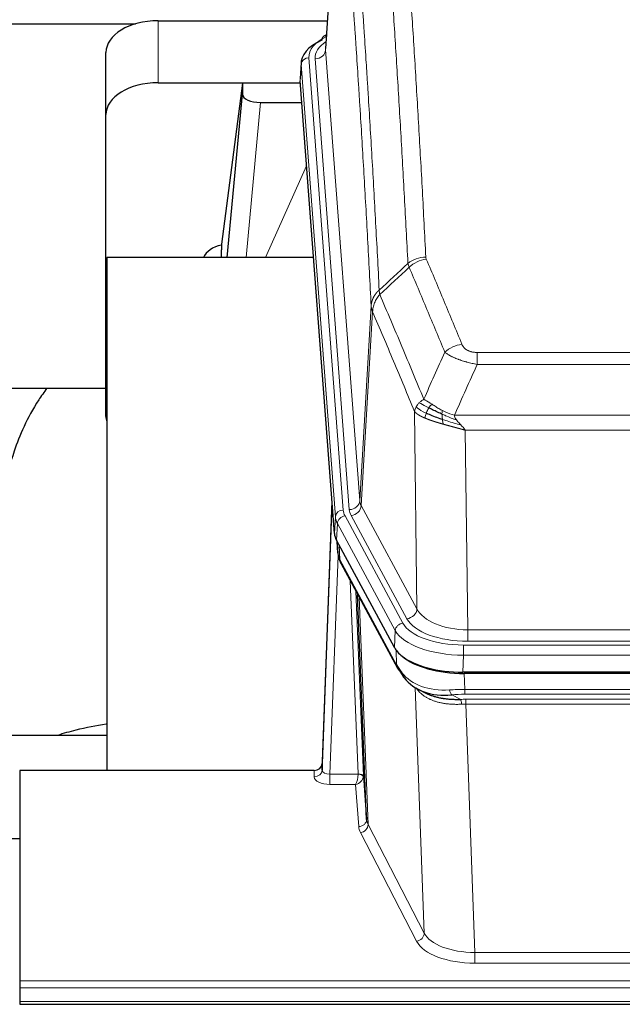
# Model space of a CAD drawing. Header units: inches. Extents: x 0 to 23760, y -13 to 16800.
# Tile 261 of 279: x 19807 to 20038, y 13635 to 14013. Entities that reach past the tile are written whole.
import ezdxf

# ---------------------------------------------------------------- set-up
doc = ezdxf.new("R2010")
doc.units = ezdxf.units.IN
doc.layers.add('1', color=7, linetype='Continuous', true_color=0xffffff)

msp = doc.modelspace()

# ---------------------------------------------------------------- linework, layer by layer
at = {"layer": '1', "color": 2, "linetype": 'Continuous', "lineweight": 25}
for p, q in [((19929.875, 14088.256), (19924.625, 14001.62)), ((19860.446, 14012.218), (19925.268, 14012.218)), ((19685.533, 14011.014), (19851.717, 14011.014)), ((19924.936, 14006.762), (19923.993, 14006.327)), ((19840.446, 13976.242), (19840.446, 14000.044)), ((19915.246, 13996.269), (19914.865, 13989.986)), ((19860.446, 13988.416), (19914.932, 13988.416)), ((19892.757, 13988.327), (19884.709, 13926.541)), ((19914.94, 13988.327), (19892.757, 13988.327)), ((19892.757, 13988.327), (19892.757, 13984.096)), ((19927.989, 13815.75), (19914.871, 13989.203)), ((19886.846, 13921.44), (19892.757, 13984.096)), ((19899.73, 13980.876), (19915.501, 13980.876)), ((19840.446, 13860.588), (19840.446, 13976.242)), ((19884.708, 13926.535), (19884.709, 13926.541)), ((19884.708, 13926.535), (19884.708, 13924.349)), ((19840.733, 13921.439), (19840.733, 13724.872)), ((19920.002, 13921.439), (19840.733, 13921.439)), ((19768.695, 13871.36), (19840.44, 13871.36)), ((19927.052, 13828.131), (19923.294, 13727.492)), ((19923.284, 13724.956), (19926.972, 13823.737)), ((19951.028, 13771.958), (19928.773, 13813.172)), ((19928.901, 13812.935), (19929.264, 13808.134)), ((19929.258, 13808.247), (19929.087, 13812.591)), ((19929.258, 13808.247), (19929.264, 13808.134)), ((19930.402, 13804.338), (19952.149, 13764.062)), ((19940.309, 13706.127), (19936.881, 13792.338)), ((20193.596, 13762.52), (19977.19, 13762.52)), ((20193.005, 13762.038), (19977.781, 13762.038)), ((19960.291, 13755.886), (19963.034, 13754.499)), ((19840.731, 13738.211), (19768.734, 13738.211)), ((19923.294, 13727.492), (19923.284, 13724.956)), ((19807.393, 13724.871), (19807.393, 13644.236)), ((19920.296, 13724.871), (19807.393, 13724.871)), ((19939.08, 13722.745), (19940.309, 13706.127)), ((19807.393, 13698.672), (19804.393, 13698.672)), ((19807.393, 13644.236), (19807.393, 13641.502)), ((19807.393, 13641.502), (19807.393, 13636.254)), ((19807.393, 13636.254), (19807.393, 13635.239)), ((19807.393, 13635.239), (20364.393, 13635.239))]:
    msp.add_line(p, q, dxfattribs=at)
at = {"layer": '1', "color": 110, "linetype": 'Continuous', "lineweight": 13}
for p, q in [((19929.877, 14087.634), (19924.629, 14001.044)), ((19860.446, 13988.416), (19860.446, 14012.218)), ((19924.629, 14001.044), (19937.696, 13828.271)), ((19918.246, 13998.053), (19931.356, 13824.692)), ((19920.637, 13997.618), (19933.704, 13824.845)), ((19915.252, 13995.483), (19914.871, 13989.203)), ((19928.362, 13822.122), (19915.252, 13995.483)), ((19899.73, 13980.876), (19894.123, 13921.44)), ((19901.535, 13921.44), (19917.332, 13956.662)), ((19937.696, 13828.271), (19942.072, 13902.948)), ((19942.628, 13900.614), (19938.277, 13826.362)), ((19982.722, 13885.067), (20188.064, 13885.067)), ((19982.722, 13880.503), (19982.722, 13885.067)), ((20188.064, 13880.503), (19982.722, 13880.503)), ((19959.629, 13786.819), (19958.671, 13862.469)), ((19973.99, 13861.024), (20196.796, 13861.024)), ((20192.683, 13855.28), (19978.103, 13855.28)), ((19978.103, 13855.28), (19979.071, 13778.784)), ((19938.277, 13826.362), (19959.629, 13786.819)), ((19927.989, 13815.75), (19928.362, 13822.122)), ((19929.147, 13819.545), (19928.773, 13813.172)), ((19951.321, 13778.479), (19929.147, 13819.545)), ((19932.054, 13822.401), (19954.228, 13781.336)), ((19955.753, 13783.01), (19934.401, 13822.554)), ((19928.904, 13812.931), (19929.258, 13808.247)), ((19929.824, 13811.225), (19930.043, 13805.668)), ((19929.407, 13807.276), (19926.276, 13723.424)), ((19930.043, 13805.668), (19951.79, 13765.392)), ((19937.083, 13723.511), (19934.06, 13797.562)), ((19936.187, 13793.622), (19939.08, 13722.745)), ((19937.427, 13791.327), (19940.894, 13704.116)), ((19951.028, 13771.958), (19951.321, 13778.479)), ((19979.071, 13778.784), (20191.715, 13778.784)), ((19979.071, 13774.37), (19979.071, 13778.784)), ((20191.715, 13774.37), (19979.071, 13774.37)), ((19951.79, 13765.392), (19951.614, 13771.028)), ((19977.483, 13772.946), (20193.303, 13772.946)), ((19977.483, 13769.041), (19977.483, 13772.946)), ((19977.483, 13769.041), (19977.19, 13762.52)), ((20193.303, 13769.041), (19977.483, 13769.041)), ((19977.781, 13762.038), (19977.972, 13755.947)), ((19962.379, 13662.502), (19958.943, 13756.642)), ((19977.972, 13754.081), (19977.972, 13755.947)), ((19977.972, 13755.947), (20192.814, 13755.947)), ((19972.948, 13753.853), (19976.401, 13752.108)), ((20192.814, 13754.081), (19977.972, 13754.081)), ((19978.314, 13750.274), (19978.314, 13752.139)), ((19978.314, 13752.139), (20192.472, 13752.139)), ((19978.314, 13750.274), (19981.788, 13655.098)), ((20192.472, 13750.274), (19978.314, 13750.274)), ((19920.285, 13722.423), (19920.296, 13724.871)), ((19926.276, 13723.424), (19937.082, 13723.424)), ((19926.276, 13723.424), (19926.276, 13719.509)), ((19926.276, 13719.509), (19936.119, 13719.509)), ((19937.312, 13703.36), (19936.119, 13719.509)), ((19940.894, 13704.116), (19962.379, 13662.502)), ((19959.471, 13659.439), (19937.986, 13701.053)), ((19981.788, 13655.098), (20188.998, 13655.098)), ((19981.788, 13655.098), (19981.788, 13650.997)), ((20188.998, 13650.997), (19981.788, 13650.997)), ((19807.393, 13644.236), (20364.393, 13644.236)), ((19807.393, 13641.502), (20364.393, 13641.502)), ((19807.393, 13636.254), (20364.393, 13636.254))]:
    msp.add_line(p, q, dxfattribs=at)
at = {"layer": '1', "color": 2, "linetype": 'Continuous', "lineweight": 25}
for centre, major_axis, ratio, start_param, end_param in [((19860.446, 14000.044), (-20, 0), 0.608706, 4.712389, 6.2831853), ((19942.265, 13995.766), (-27.03, 0.194), 0.4633579, 5.502135, 6.3212481), ((19925.251, 14003.603), (1.258, -2.724), 0.6272114, 3.1415983, 4.0254232), ((19860.446, 13976.242), (-20, 0), 0.608706, 4.712389, 6.2831853), ((19899.784, 13984.121), (7.027, 0.031), 0.4617281, 3.1395348, 4.7027345), ((19887.587, 13919.361), (10.208, 0), 0.7029015, 1.8567446, 2.8477011), ((19887.587, 13727.967), (-10.152, 515.136), 0.0020796, 5.0973651, 5.1034691), ((19860.446, 13860.588), (-20, 0), 0.608706, 0, 0.1694742), ((19955.009, 13816.189), (27.037, 0.006), 0.4611335, 3.1763491, 3.3855005), ((19957.052, 13788.458), (-27.174, 22.247), 0.2659536, 0.2482952, 0.2802754), ((19955.902, 13817.734), (26.161, 11.46), 0.4493681, 3.0159633, 3.1613144), ((19933.756, 13806.559), (3.584, 1.776), 0.8816114, 2.7716102, 3.1419462), ((19977.248, 13775.004), (27.023, 0.034), 0.4619935, 3.3853572, 3.670307), ((19977.248, 13775.004), (27.023, 0.034), 0.4619935, 3.670307, 4.7096668), ((19977.807, 13774.513), (27.01, 0.015), 0.4618579, 3.6271853, 4.7111791), ((19978.622, 13748.513), (-27.355, 20.182), 0.1876908, 0.3765826, 0.5974134), ((19955.669, 13765.963), (3.52, 1.9), 0.8606628, 3.1415888, 3.5094104), ((19975.925, 13745.65), (-23.434, 19.972), 0.1471226, 0.3626514, 0.5834823), ((19957.446, 13763.281), (3.195, 2.407), 0.6715965, 2.6043549, 3.391291), ((19977.719, 13777.33), (23.359, 16.381), 0.7286412, 3.1732971, 4.057134), ((19920.296, 13727.584), (3, 0.002), 0.9042699, 4.7116987, 6.2488686)]:
    msp.add_ellipse(centre, major_axis=major_axis, ratio=ratio, start_param=start_param, end_param=end_param, dxfattribs=at)
at = {"layer": '1', "color": 110, "linetype": 'Continuous', "lineweight": 13}
for centre, major_axis, ratio, start_param, end_param in [((19942.265, 13998.427), (-24.034, 0.016), 0.461198, 5.4992389, 6.318352), ((19925.251, 14003.603), (1.258, -2.724), 0.6272114, 2.6666598, 3.1415983), ((19944.657, 13997.992), (-24.034, 0.016), 0.461198, 5.6862399, 6.318352), ((19920.637, 14001.166), (3.989, 0.302), 0.8864705, 4.6454478, 6.1638843), ((19918.246, 13995.392), (2.991, 0.226), 0.8864705, 1.5038552, 3.0222916), ((19963.026, 13913.319), (-9.987, -0.512), 0.8285973, 4.6699673, 5.4273767), ((19963.213, 13912.527), (-9.188, -3.948), 0.8056434, 4.3791539, 5.1247913), ((19976.875, 13880.065), (-9.245, -3.812), 0.7933159, 4.3962573, 5.1392153), ((19926.972, 13821.585), (0.214, 6.443), 0.0117452, 0.5090713, 1.2305416), ((19933.704, 13828.393), (3.989, 0.302), 0.8864705, 4.6454478, 6.1638843), ((19957.722, 13828.783), (20.038, 0.241), 0.4621297, 3.1708089, 3.3799603), ((19929.97, 13823.646), (2.998, -0.112), 0.4302668, 3.1576572, 3.7226285), ((19931.356, 13822.031), (2.991, 0.226), 0.8864705, 1.5038552, 3.0222916), ((19955.374, 13825.083), (24.033, 0.005), 0.4611335, 3.1763491, 3.3855005), ((19957.722, 13825.235), (24.033, 0.005), 0.4611335, 3.1763491, 3.3855005), ((19934.401, 13826.102), (3.52, 1.9), 0.8606628, 4.2773553, 5.7957917), ((19955.374, 13822.422), (-27.028, 0.171), 0.4605351, 0.0378207, 0.2469722), ((19932.054, 13819.74), (2.64, 1.425), 0.8606628, 1.1357626, 2.6541991), ((19957.053, 13788.458), (-27.538, 20.422), 0.1820481, 0.3394749, 0.3714551), ((19933.922, 13806.238), (3.52, 1.9), 0.8606628, 2.7414655, 3.1415888), ((19955.753, 13786.558), (3.52, 1.9), 0.8606628, 4.2773553, 5.7957917), ((19978.992, 13789.391), (-20.002, 0.126), 0.5302672, 0.2567917, 1.5781041), ((19978.992, 13785.843), (-24.002, 0.049), 0.477994, 0.2537759, 1.5750883), ((19954.228, 13778.675), (2.64, 1.425), 0.8606628, 1.1357626, 2.6541991), ((19977.534, 13781.382), (-27.018, 0.111), 0.4567867, 0.246464, 1.5707737), ((19977.534, 13784.043), (24.02, 0.03), 0.4619935, 3.3853572, 4.7096668), ((19955.669, 13765.963), (3.52, 1.9), 0.8606628, 2.7414655, 3.1415888), ((19977.719, 13777.33), (25.329, 12.681), 0.6929209, 3.2824386, 4.1662755), ((19978.622, 13748.513), (-27.015, 0.091), 0.2751837, 4.7373543, 4.9581852), ((19972.948, 13757.688), (-0.368, 3.983), 0.2964475, 2.0527062, 2.8396422), ((19978.622, 13744.678), (-23.017, 0.318), 0.4083138, 4.7462544, 4.9670852), ((19979.104, 13742.327), (-24.025, 0.387), 0.4081205, 4.7518285, 4.8316761), ((19976.401, 13748.273), (0.131, -3.998), 0.1099517, 2.0830946, 2.8518059), ((19979.104, 13738.491), (-20.023, 0.877), 0.5868264, 4.777515, 4.8573626), ((19926.289, 13722.423), (6.003, 0.008), 0.4854373, 3.1388974, 4.7096937), ((19920.285, 13725.047), (-3, 0.013), 0.8746179, 1.5745081, 3.1116779), ((19926.289, 13725.047), (3.004, 0.138), 0.5390598, 3.1127167, 4.683513), ((19936.119, 13722.132), (0.506, 2.997), 0.2740591, 3.694004, 5.2037138), ((19936.119, 13722.132), (2.669, 1.608), 0.8008031, 4.262859, 5.7725688), ((19936.083, 13723.479), (-1.001, 0.011), 0.9036682, 3.0924533, 3.1882188), ((19937.082, 13722.563), (1.996, -0.13), 0.4297663, 0.0674602, 1.5988341), ((19937.083, 13722.65), (1.998, 0.082), 0.4302193, 0.0160628, 1.553239), ((19936.083, 13722.618), (2.996, 0.15), 0.8842155, 6.1784611, 6.2742266), ((19937.312, 13705.984), (-2.992, -0.221), 0.8740585, 1.5062672, 3.1117425), ((19960.312, 13703.758), (-23.014, 0.002), 0.4845187, 0.0358431, 0.2451673), ((19937.986, 13703.677), (-2.666, -1.376), 0.8484453, 1.1579292, 2.76165), ((19960.312, 13706.382), (-20.016, 0.121), 0.4848834, 0.0387668, 0.248091), ((19959.471, 13662.063), (-2.666, -1.376), 0.8484453, 1.1579292, 2.76165), ((19981.794, 13664.772), (-20.013, 0.104), 0.483363, 0.2476114, 1.5729934), ((19981.794, 13662.148), (23.012, 0.004), 0.4845836, 3.3866449, 4.7120269)]:
    msp.add_ellipse(centre, major_axis=major_axis, ratio=ratio, start_param=start_param, end_param=end_param, dxfattribs=at)
for points, knots in [([(19951.068, 14104.259), (19951.625, 14097.64), (19952.726, 14084.149), (19954.333, 14063.165), (19955.376, 14048.676), (19956.146, 14037.621), (19956.529, 14032.047), (19956.907, 14026.403), (19957.158, 14022.624), (19957.284, 14020.727), (19957.907, 14011.203), (19958.398, 14003.461), (19959.124, 13991.666), (19959.364, 13987.704), (19959.839, 13979.721), (19960.075, 13975.7), (19960.777, 13963.547), (19961.698, 13947.105), (19962.588, 13930.187), (19963.026, 13921.608)], [0, 0, 0, 0, 0.125, 0.25, 0.375, 0.375, 0.4375, 0.46875, 0.46875, 0.5, 0.5, 0.625, 0.625, 0.6875, 0.6875, 0.75, 0.75, 0.875, 1, 1, 1, 1]), ([(19956.158, 13919.232), (19955.72, 13927.8), (19954.829, 13944.699), (19953.907, 13961.122), (19953.204, 13973.26), (19952.968, 13977.277), (19952.491, 13985.25), (19952.251, 13989.207), (19951.525, 14000.988), (19951.033, 14008.721), (19950.408, 14018.234), (19950.283, 14020.129), (19950.031, 14023.903), (19949.653, 14029.541), (19949.27, 14035.109), (19948.498, 14046.15), (19947.454, 14060.623), (19945.845, 14081.583), (19944.742, 14095.058), (19944.184, 14101.67)], [0, 0, 0, 0, 0.125, 0.25, 0.25, 0.3125, 0.3125, 0.375, 0.375, 0.5, 0.5, 0.53125, 0.53125, 0.5625, 0.625, 0.625, 0.75, 0.875, 1, 1, 1, 1]), ([(19932.932, 14094.25), (19933.504, 14087.559), (19934.631, 14073.916), (19936.277, 14052.675), (19937.343, 14037.995), (19938.131, 14026.792), (19938.523, 14021.142), (19938.974, 14014.464), (19939.167, 14011.584), (19939.295, 14009.661), (19939.359, 14008.696), (19939.677, 14003.867), (19940.057, 13998.023), (19940.495, 13991.123), (19940.681, 13988.148), (19940.806, 13986.161), (19940.867, 13985.165), (19941.424, 13976.187), (19942.396, 13959.98), (19943.807, 13934.927), (19944.716, 13917.731), (19945.162, 13909.009)], [0, 0, 0, 0, 0.125, 0.25, 0.375, 0.375, 0.4375, 0.46875, 0.484375, 0.484375, 0.5, 0.5, 0.5625, 0.59375, 0.609375, 0.609375, 0.625, 0.625, 0.75, 0.875, 1, 1, 1, 1]), ([(19942.072, 13902.948), (19941.627, 13911.642), (19940.722, 13928.784), (19939.315, 13953.758), (19938.345, 13969.916), (19937.79, 13978.866), (19937.728, 13979.859), (19937.605, 13981.84), (19937.419, 13984.806), (19936.982, 13991.685), (19936.603, 13997.511), (19936.285, 14002.326), (19936.222, 14003.288), (19936.094, 14005.206), (19935.902, 14008.077), (19935.452, 14014.735), (19935.062, 14020.368), (19934.276, 14031.539), (19933.212, 14046.175), (19931.571, 14067.357), (19930.447, 14080.961), (19929.877, 14087.634)], [0, 0, 0, 0, 0.125, 0.25, 0.375, 0.375, 0.390625, 0.390625, 0.40625, 0.4375, 0.5, 0.5, 0.515625, 0.515625, 0.53125, 0.5625, 0.625, 0.625, 0.75, 0.875, 1, 1, 1, 1]), ([(19963.213, 13920.813), (19963.157, 13920.944), (19963.114, 13921.075), (19963.052, 13921.34), (19963.033, 13921.474), (19963.026, 13921.608)], [0, 0, 0, 0, 0.5, 0.5, 1, 1, 1, 1]), ([(19970.295, 13885.163), (19969.159, 13887.922), (19968.023, 13890.67), (19965.748, 13896.142), (19964.609, 13898.867), (19961.189, 13907.008), (19958.905, 13912.39), (19956.617, 13917.726)], [0, 0, 0, 0, 0.25, 0.25, 0.5, 0.5, 1, 1, 1, 1]), ([(19963.213, 13920.813), (19965.499, 13915.472), (19967.78, 13910.086), (19971.196, 13901.937), (19972.333, 13899.21), (19974.606, 13893.732), (19975.741, 13890.982), (19976.875, 13888.221)], [0, 0, 0, 0, 0.5, 0.5, 0.75, 0.75, 1, 1, 1, 1]), ([(19942.072, 13902.948), (19942.073, 13902.963), (19942.075, 13902.993), (19942.078, 13903.037), (19942.081, 13903.082), (19942.085, 13903.127), (19942.089, 13903.172), (19942.093, 13903.217), (19942.097, 13903.261), (19942.102, 13903.306), (19942.107, 13903.351), (19942.112, 13903.396), (19942.117, 13903.44), (19942.123, 13903.485), (19942.128, 13903.53), (19942.135, 13903.574), (19942.141, 13903.619), (19942.147, 13903.663), (19942.154, 13903.708), (19942.161, 13903.752), (19942.169, 13903.797), (19942.176, 13903.841), (19942.184, 13903.886), (19942.192, 13903.93), (19942.201, 13903.975), (19942.209, 13904.019), (19942.218, 13904.063), (19942.227, 13904.107), (19942.237, 13904.152), (19942.246, 13904.196), (19942.256, 13904.24), (19942.266, 13904.284), (19942.277, 13904.328), (19942.287, 13904.372), (19942.298, 13904.416), (19942.309, 13904.46), (19942.321, 13904.504), (19942.332, 13904.548), (19942.344, 13904.592), (19942.356, 13904.635), (19942.369, 13904.679), (19942.381, 13904.723), (19942.394, 13904.766), (19942.407, 13904.81), (19942.421, 13904.853), (19942.434, 13904.897), (19942.448, 13904.94), (19942.462, 13904.983), (19942.477, 13905.027), (19942.491, 13905.07), (19942.506, 13905.113), (19942.521, 13905.156), (19942.536, 13905.199), (19942.552, 13905.242), (19942.568, 13905.285), (19942.584, 13905.328), (19942.6, 13905.37), (19942.616, 13905.413), (19942.633, 13905.456), (19942.65, 13905.498), (19942.667, 13905.541), (19942.685, 13905.583), (19942.703, 13905.625), (19942.721, 13905.668), (19942.739, 13905.71), (19942.757, 13905.752), (19942.776, 13905.794), (19942.795, 13905.836), (19942.814, 13905.878), (19942.833, 13905.92), (19942.853, 13905.961), (19942.873, 13906.003), (19942.893, 13906.044), (19942.913, 13906.086), (19942.934, 13906.127), (19942.954, 13906.169), (19942.982, 13906.222), (19943.015, 13906.287), (19943.056, 13906.364), (19943.098, 13906.44), (19943.14, 13906.516), (19943.183, 13906.592), (19943.227, 13906.668), (19943.272, 13906.743), (19943.318, 13906.818), (19943.364, 13906.893), (19943.411, 13906.967), (19943.459, 13907.041), (19943.508, 13907.114), (19943.557, 13907.188), (19943.608, 13907.26), (19943.658, 13907.333), (19943.71, 13907.405), (19943.763, 13907.477), (19943.816, 13907.548), (19943.87, 13907.619), (19943.924, 13907.69), (19943.98, 13907.76), (19944.036, 13907.83), (19944.093, 13907.899), (19944.15, 13907.968), (19944.208, 13908.036), (19944.267, 13908.104), (19944.327, 13908.172), (19944.387, 13908.239), (19944.448, 13908.306), (19944.509, 13908.372), (19944.572, 13908.438), (19944.635, 13908.504), (19944.698, 13908.569), (19944.763, 13908.633), (19944.827, 13908.697), (19944.893, 13908.761), (19944.959, 13908.824), (19945.026, 13908.886), (19945.093, 13908.948), (19945.139, 13908.989), (19945.162, 13909.009)], [0, 0, 0, 0, 0.0066687, 0.0133374, 0.0200061, 0.0266746, 0.0333432, 0.0400116, 0.0466801, 0.0533484, 0.0600168, 0.066685, 0.0733532, 0.0800214, 0.0866895, 0.0933575, 0.1000255, 0.1066935, 0.1133614, 0.1200292, 0.126697, 0.1333647, 0.1400324, 0.1467001, 0.1533676, 0.1600352, 0.1667026, 0.1733701, 0.1800374, 0.1867047, 0.193372, 0.2000392, 0.2067064, 0.2133735, 0.2200405, 0.2267075, 0.2333745, 0.2400414, 0.2467082, 0.253375, 0.2600418, 0.2667085, 0.2733751, 0.2800417, 0.2867082, 0.2933747, 0.3000412, 0.3067075, 0.3133739, 0.3200401, 0.3267064, 0.3333725, 0.3400387, 0.3467047, 0.3533708, 0.3600367, 0.3667026, 0.3733685, 0.3800343, 0.3867001, 0.3933658, 0.4000315, 0.4066971, 0.4133626, 0.4200281, 0.4266936, 0.433359, 0.4400243, 0.4466896, 0.4533549, 0.4600201, 0.4666852, 0.4733503, 0.4800154, 0.4866804, 0.4933453, 0.5000102, 0.5125098, 0.5250093, 0.5375088, 0.5500082, 0.5625077, 0.5750071, 0.5875066, 0.600006, 0.6125054, 0.6250049, 0.6375043, 0.6500037, 0.6625032, 0.6750026, 0.6875021, 0.7000016, 0.7125011, 0.7250006, 0.7375001, 0.7499997, 0.7624993, 0.7749989, 0.7874985, 0.7999982, 0.812498, 0.8249977, 0.8374975, 0.8499974, 0.8624973, 0.8749972, 0.8874972, 0.8999973, 0.9124974, 0.9249976, 0.9374978, 0.9499981, 0.9624985, 0.9749989, 0.9874994, 1, 1, 1, 1]), ([(19942.628, 13900.614), (19942.65, 13901.197), (19942.727, 13901.785), (19942.991, 13902.952), (19943.177, 13903.531), (19943.648, 13904.662), (19943.934, 13905.215), (19944.592, 13906.279), (19944.965, 13906.789), (19945.374, 13907.272)], [0, 0, 0, 0, 0.25, 0.25, 0.5, 0.5, 0.75, 0.75, 1, 1, 1, 1]), ([(19945.374, 13907.272), (19945.299, 13907.566), (19945.256, 13907.869), (19945.198, 13908.459), (19945.182, 13908.746), (19945.162, 13909.009)], [0, 0, 0, 0, 0.5, 0.5, 1, 1, 1, 1]), ([(19945.374, 13907.272), (19948.196, 13900.717), (19951.011, 13894.093), (19955.225, 13884.054), (19956.628, 13880.69), (19959.43, 13873.928), (19960.83, 13870.53), (19962.227, 13867.115)], [0, 0, 0, 0, 0.5, 0.5, 0.75, 0.75, 1, 1, 1, 1]), ([(19942.628, 13900.614), (19942.623, 13900.627), (19942.613, 13900.652), (19942.598, 13900.69), (19942.583, 13900.729), (19942.568, 13900.768), (19942.552, 13900.808), (19942.537, 13900.849), (19942.522, 13900.89), (19942.506, 13900.932), (19942.491, 13900.975), (19942.475, 13901.018), (19942.46, 13901.062), (19942.445, 13901.106), (19942.429, 13901.151), (19942.414, 13901.196), (19942.399, 13901.243), (19942.384, 13901.29), (19942.369, 13901.337), (19942.355, 13901.385), (19942.34, 13901.434), (19942.325, 13901.483), (19942.311, 13901.533), (19942.297, 13901.584), (19942.283, 13901.635), (19942.27, 13901.687), (19942.256, 13901.739), (19942.236, 13901.823), (19942.21, 13901.936), (19942.181, 13902.073), (19942.158, 13902.2), (19942.138, 13902.317), (19942.122, 13902.424), (19942.11, 13902.521), (19942.1, 13902.608), (19942.092, 13902.686), (19942.086, 13902.753), (19942.081, 13902.81), (19942.078, 13902.856), (19942.075, 13902.893), (19942.074, 13902.92), (19942.073, 13902.937), (19942.072, 13902.945), (19942.072, 13902.948)], [0, 0, 0, 0, 0.0155037, 0.0313049, 0.0474035, 0.0637997, 0.0804935, 0.097485, 0.1147743, 0.1323613, 0.1502462, 0.1684289, 0.1869096, 0.2056883, 0.224765, 0.2441397, 0.2638126, 0.2837835, 0.3040527, 0.32462, 0.3454856, 0.3666494, 0.3881116, 0.409872, 0.4319308, 0.454288, 0.4769435, 0.4998975, 0.5635611, 0.6228928, 0.6778927, 0.7285606, 0.7748966, 0.8169007, 0.8545729, 0.8879131, 0.9169214, 0.9415977, 0.9619421, 0.9779545, 0.989635, 0.9969835, 1, 1, 1, 1]), ([(19958.671, 13862.469), (19957.34, 13865.71), (19956.008, 13868.936), (19953.34, 13875.355), (19952.005, 13878.55), (19947.994, 13888.086), (19945.314, 13894.381), (19942.628, 13900.614)], [0, 0, 0, 0, 0.25, 0.25, 0.5, 0.5, 1, 1, 1, 1]), ([(19982.722, 13885.067), (19982.539, 13885.067), (19982.357, 13885.071), (19981.993, 13885.09), (19981.813, 13885.104), (19981.458, 13885.142), (19981.282, 13885.166), (19980.936, 13885.225), (19980.764, 13885.259), (19980.554, 13885.309), (19980.512, 13885.32), (19980.428, 13885.341), (19980.303, 13885.374), (19980.182, 13885.41), (19979.943, 13885.484), (19979.635, 13885.593), (19979.348, 13885.721), (19979.175, 13885.806), (19979.141, 13885.823), (19979.073, 13885.858), (19979.039, 13885.876), (19978.939, 13885.93), (19978.874, 13885.967), (19978.685, 13886.08), (19978.565, 13886.159), (19978.339, 13886.321), (19978.232, 13886.405), (19978.029, 13886.578), (19977.933, 13886.667), (19977.82, 13886.781), (19977.798, 13886.804), (19977.754, 13886.85), (19977.732, 13886.873), (19977.669, 13886.943), (19977.628, 13886.99), (19977.509, 13887.132), (19977.435, 13887.227), (19977.298, 13887.421), (19977.235, 13887.519), (19977.058, 13887.815), (19976.959, 13888.016), (19976.875, 13888.221)], [0, 0, 0, 0, 0.0625, 0.0625, 0.125, 0.125, 0.1875, 0.1875, 0.25, 0.25, 0.265625, 0.265625, 0.28125, 0.3125, 0.3125, 0.375, 0.4375, 0.4375, 0.453125, 0.453125, 0.46875, 0.46875, 0.5, 0.5, 0.5625, 0.5625, 0.625, 0.625, 0.6875, 0.6875, 0.703125, 0.703125, 0.71875, 0.71875, 0.75, 0.75, 0.8125, 0.8125, 0.875, 0.875, 1, 1, 1, 1]), ([(19982.722, 13880.503), (19982.387, 13880.564), (19982.054, 13880.627), (19981.391, 13880.761), (19981.062, 13880.83), (19980.087, 13881.048), (19979.449, 13881.204), (19978.746, 13881.393), (19978.668, 13881.414), (19978.513, 13881.456), (19978.435, 13881.478), (19978.204, 13881.543), (19978.051, 13881.587), (19977.596, 13881.721), (19977.002, 13881.903), (19976.429, 13882.095), (19976.008, 13882.242), (19975.799, 13882.316), (19975.593, 13882.392), (19975.457, 13882.443), (19975.389, 13882.468), (19974.784, 13882.698), (19974.276, 13882.909), (19973.557, 13883.232), (19973.324, 13883.342), (19972.986, 13883.508), (19972.875, 13883.563), (19972.656, 13883.675), (19972.549, 13883.731), (19972.021, 13884.013), (19971.633, 13884.241), (19970.919, 13884.699), (19970.592, 13884.93), (19970.295, 13885.163)], [0, 0, 0, 0, 0.0625, 0.0625, 0.125, 0.125, 0.25, 0.25, 0.265625, 0.265625, 0.28125, 0.28125, 0.3125, 0.3125, 0.375, 0.4375, 0.4375, 0.46875, 0.484375, 0.484375, 0.5, 0.5, 0.625, 0.625, 0.6875, 0.6875, 0.71875, 0.71875, 0.75, 0.75, 0.875, 0.875, 1, 1, 1, 1]), ([(19959.31, 13864.182), (19959.466, 13864.458), (19959.646, 13864.729), (19960.051, 13865.26), (19960.275, 13865.52), (19960.52, 13865.771)], [0, 0, 0, 0, 0.5, 0.5, 1, 1, 1, 1]), ([(19960.52, 13865.771), (19960.766, 13866.015), (19961.033, 13866.25), (19961.603, 13866.7), (19961.907, 13866.914), (19962.227, 13867.115)], [0, 0, 0, 0, 0.5, 0.5, 1, 1, 1, 1]), ([(19964.179, 13863.84), (19963.807, 13864.027), (19963.451, 13864.21), (19962.09, 13864.916), (19961.219, 13865.388), (19960.52, 13865.771)], [0, 0, 0, 0, 0.25, 0.25, 1, 1, 1, 1]), ([(19965.403, 13865.22), (19965.104, 13865.414), (19964.814, 13865.602), (19963.687, 13866.322), (19962.921, 13866.788), (19962.227, 13867.115)], [0, 0, 0, 0, 0.25, 0.25, 1, 1, 1, 1]), ([(19964.179, 13863.84), (19964.277, 13863.995), (19964.379, 13864.143), (19964.636, 13864.487), (19964.793, 13864.671), (19965.104, 13864.986), (19965.257, 13865.118), (19965.403, 13865.22)], [0, 0, 0, 0, 0.25, 0.25, 0.625, 0.625, 1, 1, 1, 1]), ([(19969.372, 13862.812), (19969.192, 13862.908), (19969.014, 13863.005), (19968.306, 13863.4), (19967.792, 13863.707), (19966.798, 13864.321), (19966.318, 13864.628), (19965.704, 13865.025), (19965.552, 13865.123), (19965.403, 13865.22)], [0, 0, 0, 0, 0.125, 0.125, 0.5, 0.5, 0.875, 0.875, 1, 1, 1, 1]), ([(19958.671, 13862.469), (19958.728, 13862.755), (19958.81, 13863.043), (19959.024, 13863.615), (19959.155, 13863.901), (19959.31, 13864.182)], [0, 0, 0, 0, 0.5, 0.5, 1, 1, 1, 1]), ([(19962.703, 13859.921), (19962.691, 13859.926), (19962.668, 13859.936), (19962.633, 13859.951), (19962.598, 13859.966), (19962.562, 13859.981), (19962.526, 13859.997), (19962.489, 13860.012), (19962.452, 13860.028), (19962.415, 13860.045), (19962.377, 13860.061), (19962.339, 13860.078), (19962.3, 13860.095), (19962.262, 13860.112), (19962.223, 13860.129), (19962.183, 13860.147), (19962.143, 13860.165), (19962.103, 13860.183), (19962.063, 13860.201), (19962.022, 13860.219), (19961.981, 13860.238), (19961.94, 13860.257), (19961.898, 13860.276), (19961.856, 13860.296), (19961.814, 13860.316), (19961.772, 13860.336), (19961.729, 13860.356), (19961.686, 13860.376), (19961.643, 13860.397), (19961.599, 13860.418), (19961.556, 13860.439), (19961.512, 13860.46), (19961.468, 13860.482), (19961.423, 13860.504), (19961.379, 13860.526), (19961.334, 13860.549), (19961.29, 13860.571), (19961.245, 13860.594), (19961.199, 13860.617), (19961.154, 13860.641), (19961.109, 13860.665), (19961.063, 13860.688), (19961.018, 13860.713), (19960.972, 13860.737), (19960.926, 13860.762), (19960.88, 13860.787), (19960.834, 13860.812), (19960.788, 13860.838), (19960.742, 13860.863), (19960.696, 13860.89), (19960.649, 13860.916), (19960.603, 13860.942), (19960.557, 13860.969), (19960.511, 13860.996), (19960.465, 13861.024), (19960.418, 13861.052), (19960.372, 13861.079), (19960.326, 13861.108), (19960.28, 13861.136), (19960.234, 13861.165), (19960.188, 13861.194), (19960.142, 13861.223), (19960.097, 13861.253), (19960.051, 13861.283), (19960.006, 13861.313), (19959.96, 13861.343), (19959.915, 13861.374), (19959.87, 13861.405), (19959.825, 13861.436), (19959.781, 13861.468), (19959.736, 13861.5), (19959.692, 13861.532), (19959.648, 13861.564), (19959.605, 13861.597), (19959.561, 13861.63), (19959.518, 13861.663), (19959.475, 13861.697), (19959.433, 13861.731), (19959.39, 13861.765), (19959.349, 13861.8), (19959.307, 13861.834), (19959.266, 13861.869), (19959.225, 13861.905), (19959.185, 13861.94), (19959.145, 13861.976), (19959.105, 13862.012), (19959.066, 13862.049), (19959.028, 13862.086), (19958.99, 13862.123), (19958.952, 13862.16), (19958.915, 13862.198), (19958.878, 13862.236), (19958.842, 13862.274), (19958.807, 13862.312), (19958.772, 13862.351), (19958.738, 13862.39), (19958.704, 13862.43), (19958.682, 13862.456), (19958.671, 13862.469)], [0, 0, 0, 0, 0.0060657, 0.012223, 0.0184718, 0.0248123, 0.0312443, 0.0377679, 0.0443831, 0.0510899, 0.0578883, 0.0647782, 0.0717598, 0.0788329, 0.0859977, 0.093254, 0.1006019, 0.1080414, 0.1155725, 0.1231952, 0.1309095, 0.1387154, 0.1466129, 0.1546019, 0.1626826, 0.1708549, 0.1791188, 0.1874742, 0.1959213, 0.20446, 0.2130903, 0.2218121, 0.2306256, 0.2395307, 0.2485274, 0.2576156, 0.2667955, 0.276067, 0.2854301, 0.2948848, 0.3044311, 0.314069, 0.3237985, 0.3336196, 0.3435324, 0.3535367, 0.3636326, 0.3738202, 0.3840993, 0.3944701, 0.4049324, 0.4154864, 0.426132, 0.4368691, 0.4476979, 0.4586183, 0.4696303, 0.480734, 0.4919292, 0.503216, 0.5145945, 0.5260645, 0.5376262, 0.5492795, 0.5610244, 0.5728609, 0.584789, 0.5968087, 0.60892, 0.621123, 0.6334175, 0.6458037, 0.6582815, 0.6708509, 0.6835119, 0.6962645, 0.7091087, 0.7220445, 0.735072, 0.748191, 0.7614017, 0.774704, 0.7880979, 0.8015834, 0.8151605, 0.8288293, 0.8425896, 0.8564416, 0.8703852, 0.8844204, 0.8985472, 0.9127656, 0.9270756, 0.9414773, 0.9559705, 0.9705554, 0.9852319, 1, 1, 1, 1]), ([(19963.193, 13861.767), (19962.758, 13861.971), (19962.348, 13862.175), (19960.818, 13862.99), (19959.922, 13863.598), (19959.31, 13864.182)], [0, 0, 0, 0, 0.25, 0.25, 1, 1, 1, 1]), ([(19962.703, 13859.921), (19962.738, 13860.102), (19962.781, 13860.307), (19962.886, 13860.753), (19962.949, 13860.994), (19963.075, 13861.416), (19963.131, 13861.59), (19963.193, 13861.767)], [0, 0, 0, 0, 0.375, 0.375, 0.75, 0.75, 1, 1, 1, 1]), ([(19963.193, 13861.767), (19963.224, 13861.855), (19963.256, 13861.944), (19963.39, 13862.301), (19963.504, 13862.572), (19963.753, 13863.1), (19963.889, 13863.358), (19964.081, 13863.683), (19964.129, 13863.762), (19964.179, 13863.84)], [0, 0, 0, 0, 0.125, 0.125, 0.5, 0.5, 0.875, 0.875, 1, 1, 1, 1]), ([(19969.222, 13861.443), (19969.22, 13861.598), (19969.222, 13861.746), (19969.235, 13862.089), (19969.251, 13862.273), (19969.3, 13862.585), (19969.332, 13862.714), (19969.372, 13862.812)], [0, 0, 0, 0, 0.25, 0.25, 0.625, 0.625, 1, 1, 1, 1]), ([(19974.861, 13859.125), (19973.451, 13859.647), (19972.014, 13860.23), (19970.143, 13861.035), (19969.68, 13861.239), (19969.222, 13861.443)], [0, 0, 0, 0, 0.75, 0.75, 1, 1, 1, 1]), ([(19969.391, 13859.382), (19969.379, 13859.47), (19969.367, 13859.557), (19969.322, 13859.91), (19969.294, 13860.179), (19969.25, 13860.704), (19969.235, 13860.962), (19969.225, 13861.286), (19969.223, 13861.365), (19969.222, 13861.443)], [0, 0, 0, 0, 0.125, 0.125, 0.5, 0.5, 0.875, 0.875, 1, 1, 1, 1]), ([(19973.99, 13861.024), (19972.77, 13861.289), (19971.594, 13861.732), (19970.1, 13862.435), (19969.733, 13862.62), (19969.372, 13862.812)], [0, 0, 0, 0, 0.75, 0.75, 1, 1, 1, 1]), ([(19974.861, 13859.125), (19974.743, 13859.283), (19974.632, 13859.44), (19974.384, 13859.834), (19974.259, 13860.071), (19974.073, 13860.546), (19974.011, 13860.785), (19973.99, 13861.024)], [0, 0, 0, 0, 0.25, 0.25, 0.625, 0.625, 1, 1, 1, 1]), ([(19969.705, 13857.589), (19969.684, 13857.596), (19969.64, 13857.608), (19969.574, 13857.627), (19969.508, 13857.646), (19969.442, 13857.664), (19969.376, 13857.683), (19969.309, 13857.702), (19969.243, 13857.721), (19969.177, 13857.74), (19969.111, 13857.759), (19969.044, 13857.778), (19968.978, 13857.798), (19968.911, 13857.817), (19968.845, 13857.836), (19968.778, 13857.855), (19968.711, 13857.875), (19968.645, 13857.894), (19968.578, 13857.914), (19968.511, 13857.933), (19968.444, 13857.953), (19968.378, 13857.973), (19968.311, 13857.992), (19968.244, 13858.012), (19968.177, 13858.032), (19968.11, 13858.052), (19968.043, 13858.072), (19967.976, 13858.092), (19967.909, 13858.112), (19967.842, 13858.132), (19967.775, 13858.152), (19967.708, 13858.172), (19967.641, 13858.192), (19967.573, 13858.213), (19967.506, 13858.233), (19967.439, 13858.253), (19967.372, 13858.274), (19967.305, 13858.295), (19967.238, 13858.315), (19967.171, 13858.336), (19967.104, 13858.357), (19967.037, 13858.377), (19966.97, 13858.398), (19966.903, 13858.419), (19966.835, 13858.44), (19966.768, 13858.461), (19966.701, 13858.482), (19966.634, 13858.503), (19966.568, 13858.525), (19966.501, 13858.546), (19966.434, 13858.567), (19966.367, 13858.589), (19966.3, 13858.61), (19966.233, 13858.632), (19966.166, 13858.653), (19966.1, 13858.675), (19966.033, 13858.697), (19965.967, 13858.718), (19965.9, 13858.74), (19965.833, 13858.762), (19965.767, 13858.784), (19965.701, 13858.806), (19965.634, 13858.828), (19965.568, 13858.85), (19965.502, 13858.873), (19965.436, 13858.895), (19965.37, 13858.917), (19965.304, 13858.94), (19965.238, 13858.962), (19965.172, 13858.985), (19965.106, 13859.008), (19965.041, 13859.03), (19964.975, 13859.053), (19964.91, 13859.076), (19964.845, 13859.099), (19964.779, 13859.122), (19964.714, 13859.145), (19964.649, 13859.168), (19964.584, 13859.191), (19964.519, 13859.215), (19964.455, 13859.238), (19964.39, 13859.261), (19964.326, 13859.285), (19964.261, 13859.308), (19964.197, 13859.332), (19964.133, 13859.356), (19964.069, 13859.38), (19964.005, 13859.403), (19963.942, 13859.427), (19963.878, 13859.451), (19963.815, 13859.475), (19963.752, 13859.5), (19963.688, 13859.524), (19963.626, 13859.548), (19963.563, 13859.572), (19963.5, 13859.597), (19963.438, 13859.621), (19963.375, 13859.646), (19963.313, 13859.671), (19963.251, 13859.695), (19963.19, 13859.72), (19963.128, 13859.745), (19963.067, 13859.77), (19963.006, 13859.795), (19962.945, 13859.82), (19962.884, 13859.845), (19962.823, 13859.87), (19962.763, 13859.896), (19962.723, 13859.913), (19962.703, 13859.921)], [0, 0, 0, 0, 0.0082024, 0.0164263, 0.0246716, 0.0329384, 0.0412265, 0.0495362, 0.0578672, 0.0662198, 0.0745938, 0.0829892, 0.0914062, 0.0998446, 0.1083045, 0.1167859, 0.1252887, 0.1338131, 0.1423589, 0.1509263, 0.1595151, 0.1681255, 0.1767574, 0.1854108, 0.1940858, 0.2027822, 0.2115002, 0.2202398, 0.2290008, 0.2377835, 0.2465876, 0.2554134, 0.2642606, 0.2731295, 0.2820199, 0.2909319, 0.2998654, 0.3088206, 0.3177973, 0.3267956, 0.3358154, 0.3448569, 0.35392, 0.3630047, 0.3721109, 0.3812388, 0.3903883, 0.3995594, 0.4087522, 0.4179665, 0.4272025, 0.4364601, 0.4457393, 0.4550402, 0.4643627, 0.4737069, 0.4830727, 0.4924601, 0.5018692, 0.5113, 0.5207524, 0.5302265, 0.5397222, 0.5492397, 0.5587788, 0.5683395, 0.577922, 0.5875261, 0.5971519, 0.6067994, 0.6164686, 0.6261595, 0.6358721, 0.6456064, 0.6553624, 0.6651401, 0.6749395, 0.6847606, 0.6946034, 0.704468, 0.7143542, 0.7242622, 0.734192, 0.7441434, 0.7541166, 0.7641115, 0.7741282, 0.7841666, 0.7942268, 0.8043087, 0.8144123, 0.8245377, 0.8346848, 0.8448538, 0.8550444, 0.8652568, 0.875491, 0.885747, 0.8960247, 0.9063242, 0.9166455, 0.9269886, 0.9373534, 0.9477401, 0.9581485, 0.9685787, 0.9790306, 0.9895044, 1, 1, 1, 1]), ([(19969.705, 13857.589), (19969.672, 13857.761), (19969.633, 13857.957), (19969.551, 13858.389), (19969.508, 13858.624), (19969.441, 13859.037), (19969.415, 13859.208), (19969.391, 13859.382)], [0, 0, 0, 0, 0.375, 0.375, 0.75, 0.75, 1, 1, 1, 1]), ([(19976.532, 13857.228), (19974.76, 13857.732), (19972.93, 13858.262), (19970.556, 13859.004), (19969.969, 13859.192), (19969.391, 13859.382)], [0, 0, 0, 0, 0.75, 0.75, 1, 1, 1, 1]), ([(19978.103, 13855.28), (19978.081, 13855.286), (19978.037, 13855.299), (19977.97, 13855.317), (19977.904, 13855.336), (19977.837, 13855.355), (19977.77, 13855.374), (19977.703, 13855.393), (19977.636, 13855.412), (19977.569, 13855.431), (19977.502, 13855.45), (19977.435, 13855.469), (19977.368, 13855.488), (19977.3, 13855.506), (19977.232, 13855.525), (19977.165, 13855.544), (19977.097, 13855.563), (19977.029, 13855.582), (19976.961, 13855.601), (19976.893, 13855.62), (19976.825, 13855.639), (19976.757, 13855.658), (19976.688, 13855.677), (19976.62, 13855.696), (19976.551, 13855.715), (19976.483, 13855.734), (19976.414, 13855.753), (19976.345, 13855.771), (19976.276, 13855.79), (19976.207, 13855.809), (19976.138, 13855.828), (19976.069, 13855.847), (19976, 13855.866), (19975.93, 13855.885), (19975.861, 13855.904), (19975.791, 13855.923), (19975.722, 13855.942), (19975.652, 13855.961), (19975.582, 13855.98), (19975.513, 13856), (19975.443, 13856.019), (19975.373, 13856.038), (19975.303, 13856.057), (19975.232, 13856.076), (19975.162, 13856.095), (19975.092, 13856.114), (19975.022, 13856.133), (19974.951, 13856.152), (19974.881, 13856.171), (19974.81, 13856.19), (19974.74, 13856.21), (19974.669, 13856.229), (19974.598, 13856.248), (19974.527, 13856.267), (19974.457, 13856.286), (19974.386, 13856.305), (19974.315, 13856.325), (19974.244, 13856.344), (19974.173, 13856.363), (19974.101, 13856.382), (19974.03, 13856.402), (19973.959, 13856.421), (19973.888, 13856.44), (19973.816, 13856.46), (19973.745, 13856.479), (19973.673, 13856.498), (19973.602, 13856.518), (19973.53, 13856.537), (19973.459, 13856.556), (19973.387, 13856.576), (19973.315, 13856.595), (19973.244, 13856.614), (19973.172, 13856.634), (19973.1, 13856.653), (19973.028, 13856.673), (19972.956, 13856.692), (19972.884, 13856.712), (19972.812, 13856.731), (19972.74, 13856.751), (19972.668, 13856.77), (19972.596, 13856.79), (19972.524, 13856.81), (19972.452, 13856.829), (19972.38, 13856.849), (19972.308, 13856.868), (19972.235, 13856.888), (19972.163, 13856.908), (19972.091, 13856.928), (19972.019, 13856.947), (19971.947, 13856.967), (19971.874, 13856.987), (19971.802, 13857.006), (19971.73, 13857.026), (19971.657, 13857.046), (19971.585, 13857.066), (19971.513, 13857.086), (19971.44, 13857.106), (19971.368, 13857.126), (19971.296, 13857.145), (19971.223, 13857.165), (19971.151, 13857.185), (19971.078, 13857.205), (19971.006, 13857.225), (19970.934, 13857.245), (19970.861, 13857.265), (19970.789, 13857.286), (19970.717, 13857.306), (19970.644, 13857.326), (19970.572, 13857.346), (19970.5, 13857.366), (19970.427, 13857.386), (19970.355, 13857.406), (19970.283, 13857.427), (19970.211, 13857.447), (19970.138, 13857.467), (19970.066, 13857.488), (19969.994, 13857.508), (19969.922, 13857.528), (19969.85, 13857.549), (19969.777, 13857.569), (19969.729, 13857.583), (19969.705, 13857.589)], [0, 0, 0, 0, 0.007775, 0.0155603, 0.0233558, 0.0311618, 0.038978, 0.0468046, 0.0546416, 0.0624889, 0.0703466, 0.0782147, 0.0860931, 0.093982, 0.1018813, 0.109791, 0.1177112, 0.1256417, 0.1335828, 0.1415343, 0.1494962, 0.1574687, 0.1654516, 0.173445, 0.1814489, 0.1894634, 0.1974883, 0.2055238, 0.2135699, 0.2216264, 0.2296936, 0.2377713, 0.2458596, 0.2539585, 0.2620679, 0.270188, 0.2783187, 0.28646, 0.2946119, 0.3027745, 0.3109477, 0.3191316, 0.3273261, 0.3355314, 0.3437472, 0.3519738, 0.3602111, 0.3684591, 0.3767178, 0.3849872, 0.3932673, 0.4015582, 0.4098598, 0.4181722, 0.4264954, 0.4348293, 0.443174, 0.4515295, 0.4598958, 0.4682728, 0.4766607, 0.4850594, 0.493469, 0.5018893, 0.5103206, 0.5187626, 0.5272155, 0.5356793, 0.544154, 0.5526395, 0.561136, 0.5696433, 0.5781615, 0.5866906, 0.5952307, 0.6037817, 0.6123436, 0.6209165, 0.6295003, 0.638095, 0.6467007, 0.6553174, 0.6639451, 0.6725838, 0.6812334, 0.6898941, 0.6985657, 0.7072484, 0.7159421, 0.7246468, 0.7333625, 0.7420893, 0.7508272, 0.759576, 0.768336, 0.777107, 0.7858891, 0.7946823, 0.8034866, 0.812302, 0.8211284, 0.829966, 0.8388147, 0.8476746, 0.8565455, 0.8654276, 0.8743209, 0.8832252, 0.8921408, 0.9010675, 0.9100054, 0.9189544, 0.9279147, 0.9368861, 0.9458688, 0.9548626, 0.9638676, 0.9728839, 0.9819114, 0.9909501, 1, 1, 1, 1]), ([(19976.532, 13857.228), (19976.458, 13857.308), (19976.384, 13857.387), (19976.088, 13857.705), (19975.866, 13857.942), (19975.439, 13858.416), (19975.234, 13858.653), (19974.981, 13858.968), (19974.92, 13859.046), (19974.861, 13859.125)], [0, 0, 0, 0, 0.125, 0.125, 0.5, 0.5, 0.875, 0.875, 1, 1, 1, 1]), ([(19978.103, 13855.28), (19977.951, 13855.528), (19977.775, 13855.775), (19977.391, 13856.264), (19977.184, 13856.506), (19976.826, 13856.908), (19976.68, 13857.068), (19976.532, 13857.228)], [0, 0, 0, 0, 0.375, 0.375, 0.75, 0.75, 1, 1, 1, 1]), ([(19976.72, 13750.245), (19976.232, 13750.224), (19975.747, 13750.212), (19974.788, 13750.202), (19974.313, 13750.206), (19973.37, 13750.232), (19972.903, 13750.255), (19971.978, 13750.319), (19971.52, 13750.361), (19970.838, 13750.441), (19970.612, 13750.47), (19970.275, 13750.518), (19970.162, 13750.534), (19969.939, 13750.569), (19969.828, 13750.587), (19969.277, 13750.68), (19968.845, 13750.765), (19968.002, 13750.956), (19967.178, 13751.168), (19966.392, 13751.423), (19965.625, 13751.699), (19965.252, 13751.848), (19964.842, 13752.028), (19964.797, 13752.048), (19964.707, 13752.089), (19964.662, 13752.109), (19964.528, 13752.171), (19964.262, 13752.297), (19964.004, 13752.427), (19963.499, 13752.695), (19963.177, 13752.882), (19962.56, 13753.272), (19962.266, 13753.475), (19961.705, 13753.897), (19961.439, 13754.116), (19961.061, 13754.454), (19960.939, 13754.569), (19960.76, 13754.743), (19960.702, 13754.802), (19960.587, 13754.92), (19960.53, 13754.98), (19960.253, 13755.278), (19960.047, 13755.521), (19959.669, 13756.014), (19959.497, 13756.263), (19959.341, 13756.516)], [0, 0, 0, 0, 0.0625, 0.0625, 0.125, 0.125, 0.1875, 0.1875, 0.25, 0.25, 0.28125, 0.28125, 0.296875, 0.296875, 0.3125, 0.3125, 0.375, 0.375, 0.4375, 0.5, 0.5, 0.5625, 0.5625, 0.5703125, 0.5703125, 0.578125, 0.578125, 0.59375, 0.625, 0.625, 0.6875, 0.6875, 0.75, 0.75, 0.8125, 0.8125, 0.84375, 0.84375, 0.859375, 0.859375, 0.875, 0.875, 0.9375, 0.9375, 1, 1, 1, 1])]:
    msp.add_open_spline(points, degree=3, knots=knots, dxfattribs=at)
for points in [[(19945.162, 13909.009), (19948.827, 13912.418), (19952.492, 13915.826), (19956.158, 13919.232)], [(19956.617, 13917.726), (19952.869, 13914.243), (19949.121, 13910.758), (19945.374, 13907.272)], [(19956.617, 13917.726), (19956.505, 13917.984), (19956.316, 13918.493), (19956.199, 13918.988), (19956.158, 13919.232)], [(19962.227, 13867.115), (19964.902, 13873.137), (19967.591, 13879.153), (19970.295, 13885.163)], [(19982.722, 13880.503), (19979.794, 13874.017), (19976.883, 13867.524), (19973.99, 13861.024)]]:
    msp.add_open_spline(points, degree=3, dxfattribs=at)
at = {"layer": '1', "color": 2, "linetype": 'Continuous', "lineweight": 25}
for points, knots in [([(19817.839, 13871.39), (19816.705, 13869.884), (19810.755, 13861.361), (19805.182, 13848.217), (19801.302, 13833.259), (19798.88, 13819.376), (19796.873, 13804.147), (19794.902, 13785.644), (19793.27, 13767.361), (19791.983, 13750.993), (19791.181, 13741.853), (19790.885, 13738.335)], [0, 0, 0, 0, 0.0321271, 0.1811391, 0.2945987, 0.4244837, 0.5723167, 0.6990076, 0.8399552, 0.939366, 1, 1, 1, 1]), ([(19969.391, 13859.382), (19969.102, 13859.478), (19968.815, 13859.574), (19967.681, 13859.96), (19966.858, 13860.256), (19965.293, 13860.854), (19964.552, 13861.157), (19963.634, 13861.563), (19963.41, 13861.665), (19963.193, 13861.767)], [0, 0, 0, 0, 0.125, 0.125, 0.5, 0.5, 0.875, 0.875, 1, 1, 1, 1]), ([(19969.222, 13861.443), (19968.993, 13861.545), (19968.766, 13861.647), (19967.865, 13862.057), (19967.205, 13862.364), (19965.936, 13862.969), (19965.325, 13863.267), (19964.554, 13863.651), (19964.364, 13863.746), (19964.179, 13863.84)], [0, 0, 0, 0, 0.125, 0.125, 0.5, 0.5, 0.875, 0.875, 1, 1, 1, 1]), ([(19962.983, 13754.525), (19963.086, 13754.473), (19963.191, 13754.422), (19963.388, 13754.327), (19963.48, 13754.284), (19963.621, 13754.219), (19963.668, 13754.198), (19963.763, 13754.156), (19964.19, 13753.967), (19964.631, 13753.792), (19965.438, 13753.502), (19966.267, 13753.232), (19967.139, 13753.004), (19968.033, 13752.796), (19968.492, 13752.703), (19969.078, 13752.598), (19969.196, 13752.578), (19969.434, 13752.539), (19969.553, 13752.52), (19969.912, 13752.465), (19970.153, 13752.431), (19970.878, 13752.338), (19971.366, 13752.286), (19972.35, 13752.202), (19972.846, 13752.17), (19973.847, 13752.123), (19974.352, 13752.109), (19975.37, 13752.097), (19975.884, 13752.099), (19976.401, 13752.108)], [0, 0, 0, 0, 0.0294734, 0.0294734, 0.0550135, 0.0550135, 0.0677836, 0.0677836, 0.0805537, 0.1827144, 0.1827144, 0.2848751, 0.3870358, 0.3870358, 0.4891965, 0.4891965, 0.5147367, 0.5147367, 0.5402769, 0.5402769, 0.5913572, 0.5913572, 0.6935179, 0.6935179, 0.7956786, 0.7956786, 0.8978393, 0.8978393, 1, 1, 1, 1]), ([(19821.976, 13738.438), (19824.269, 13739.167), (19830.31, 13740.873), (19836.672, 13742.15), (19840.572, 13742.769)], [0, 0, 0, 0, 0.3916437, 1, 1, 1, 1])]:
    msp.add_open_spline(points, degree=3, knots=knots, dxfattribs=at)
msp.add_open_spline([(19930.171, 13804.783), (19930.282, 13804.561), (19930.402, 13804.338)], degree=2, dxfattribs=at)

doc.saveas('drawing.dxf')
